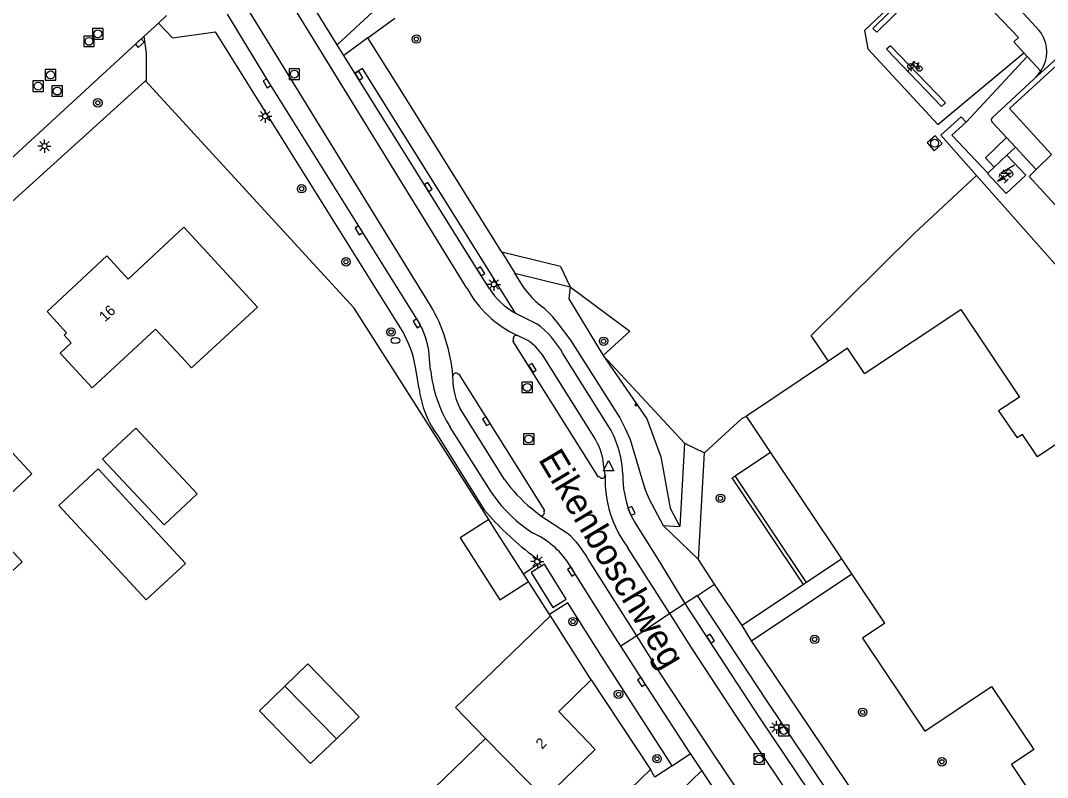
# Model space of a CAD drawing. Extents: x 136000 to 138005, y 398500 to 400500.
# Drawn here: x 137788.4 to 137886.1, y 399363 to 399434.9 of the extents above; entities that cross this region are included whole.
import ezdxf

# ---------------------------------------------------------------- set-up
doc = ezdxf.new("R2010")
doc.units = 0
for name, color, linetype in [('gg-afsc-erfafscheiding', 7, 'Continuous'), ('gg-afsc-hekwerk', 7, 'Continuous'), ('gg-afsc-muur', 7, 'Continuous'), ('gg-anno-huisnummerreeks BGT', 7, 'Continuous'), ('gg-anno-openbare ruimte label', 7, 'Continuous'), ('gg-bbg-abri', 7, 'Continuous'), ('gg-bbg-bijgebouw', 7, 'Continuous'), ('gg-bbg-gedigitaliseerde bebouwing', 7, 'Continuous'), ('gg-bbg-gedigitaliseerde bijgebouw', 7, 'Continuous'), ('gg-bbg-hoofdgebouw', 7, 'Continuous'), ('gg-bbg-tussenscheiding', 7, 'Continuous'), ('gg-knt-BGT kruinlijn', 7, 'Continuous'), ('gg-knt-verharding', 7, 'Continuous'), ('gg-knt-verharding nz', 7, 'Continuous'), ('gt-grn-groengrens', 7, 'Continuous'), ('gt-grn-vlakafsluiter', 7, 'Continuous'), ('gt-grn-weggrens', 7, 'Continuous'), ('gt-symb-boom', 7, 'Continuous'), ('gt-symb-brandkraan', 7, 'Continuous'), ('gt-symb-fietsenrek', 7, 'Continuous'), ('gt-symb-kolk', 7, 'Continuous'), ('gt-symb-lichtmast', 7, 'Continuous'), ('gt-symb-rioolschacht', 7, 'Continuous'), ('gt-symb-talud symbool', 7, 'Continuous'), ('gt-symb-trafo symbool', 7, 'Continuous'), ('gt-symb-waterafsluiter', 7, 'Continuous')]:
    doc.layers.add(name, color=color, linetype=linetype)

# ---------------------------------------------------------------- blocks, each defined once
blk = doc.blocks.new('gt0-FREK')
at = {"layer": 'gt-symb-fietsenrek'}
for p, q in [((0.259, 0.762), (0.294, 0.823)), ((0.54, 0.335), (0.259, 0.762)), ((0.294, 0.823), (0.767, 0.714)), ((0.767, 0.714), (0.54, 0.335)), ((0.757, 0.841), (0.866, 0.816)), ((0.767, 0.714), (0.84, 0.822)), ((0.895, 0.252), (0.767, 0.714))]:
    blk.add_line(p, q, dxfattribs=at)
for points in [[(-0.124, 0), (-0.047, 0.312), (0.053, 0.312), (0.12, 0)], [(0.036, 0.476), (0.228, 0.708), (0.259, 0.762)], [(0.294, 0.823), (0.36, 0.937), (0.452, 0.935)], [(0.54, 0.335), (0.555, 0.305), (0.895, 0.252)]]:
    blk.add_lwpolyline(points, dxfattribs=at)
for centre in [(0.036, 0.476), (0.895, 0.252)]:
    blk.add_circle(centre, 0.252, dxfattribs=at)
blk = doc.blocks.new('gt0-HSP')
at = {"layer": 'gt-symb-trafo symbool'}
for points in [[(0.771, 0.746), (-0.529, -0.004), (0.471, -0.004), (-0.829, -0.754)], [(-0.217, -0.24), (-0.829, -0.754), (-0.077, -0.48)]]:
    blk.add_lwpolyline(points, dxfattribs=at)
blk = doc.blocks.new('gt0-RS')
at = {"layer": 'gt-symb-rioolschacht'}
blk.add_lwpolyline([(-0.5, -0.5), (0.5, -0.5), (0.5, 0.5), (-0.5, 0.5)], close=True, dxfattribs=at)
blk.add_circle((0, 0), 0.375, dxfattribs=at)
blk = doc.blocks.new('gt0-BOOM')
at = {"layer": 'gt-symb-boom'}
for radius in [0.4, 0.2]:
    blk.add_circle((0, 0), radius, dxfattribs=at)
blk = doc.blocks.new('gt0-LMAST')
at = {"layer": 'gt-symb-lichtmast'}
for p, q in [((-0.182, 0.173), (-0.447, 0.438)), ((-0.005, 0.246), (-0.005, 0.621)), ((0.172, 0.173), (0.437, 0.438)), ((-0.255, -0.004), (-0.63, -0.004)), ((-0.182, -0.181), (-0.447, -0.446)), ((-0.005, -0.254), (-0.005, -0.629)), ((0.437, -0.446), (0.172, -0.181)), ((0.245, -0.004), (0.62, -0.004))]:
    blk.add_line(p, q, dxfattribs=at)
blk.add_circle((-0.005, -0.004), 0.25, dxfattribs=at)
blk = doc.blocks.new('gt0-KOLK')
at = {"layer": 'gt-symb-kolk'}
blk.add_lwpolyline([(0, 0), (0.375, 0), (0.375, 0.4), (-0.375, 0.4), (-0.375, 0), (0, 0)], dxfattribs=at)
blk = doc.blocks.new('gt0-TALUD_1')
at = {"layer": 'gt-symb-talud symbool'}
for p, q in [((-1, -1), (-1, 0)), ((-0.5, -2), (-0.5, 0)), ((0, -1), (0, 0)), ((0.5, -2), (0.5, 0)), ((1, -1), (1, 0))]:
    blk.add_line(p, q, dxfattribs=at)
blk = doc.blocks.new('gt0-WAFSL')
at = {"layer": 'gt-symb-waterafsluiter'}
for p, q in [((-0.5, -0.333), (0, 0.667)), ((0, 0.667), (0.5, -0.333)), ((0.5, -0.333), (-0.5, -0.333))]:
    blk.add_line(p, q, dxfattribs=at)
blk = doc.blocks.new('gt0-BR')
at = {"layer": 'gt-symb-brandkraan'}
for centre, radius, start, end in [((-0.244, 0), 0.206, 107.56694, 252.43307), ((0.599, -2.664), 3, 106.89205, 107.56694), ((0, -0.691), 0.938, 73.10799, 106.89205), ((-0.599, -2.664), 3, 72.43309, 73.10799), ((0.244, 0), 0.206, 287.56695, 72.43309), ((0.599, 2.664), 3, 252.43307, 253.10797), ((0, 0.691), 0.938, 253.10797, 286.89206), ((-0.599, 2.664), 3, 286.89206, 287.56695)]:
    blk.add_arc(centre, radius, start, end, dxfattribs=at)

msp = doc.modelspace()

# ---------------------------------------------------------------- linework, layer by layer
at = {"layer": 'gg-afsc-erfafscheiding'}
for p, q in [((137832.94, 399387.47), (137820.139, 399407.565)), ((137842.684, 399372.22), (137848.325, 399363.7))]:
    msp.add_line(p, q, dxfattribs=at)
at = {"layer": 'gg-afsc-hekwerk'}
for p, q in [((137783.605, 399414.055), (137800.326, 399429.148)), ((137800.326, 399429.148), (137800.405, 399429.219)), ((137856.373, 399391.607), (137859.739, 399393.859)), ((137863.157, 399381.467), (137856.373, 399391.607)), ((137866.523, 399383.719), (137863.157, 399381.467))]:
    msp.add_line(p, q, dxfattribs=at)
msp.add_lwpolyline([(137878.327, 399425.24), (137876.985, 399423.99), (137880.401, 399420.393)], dxfattribs=at)
at = {"layer": 'gg-afsc-muur'}
for p, q in [((137838.721, 399378.438), (137836.73, 399381.56)), ((137838.805, 399378.306), (137838.721, 399378.438))]:
    msp.add_line(p, q, dxfattribs=at)
for points in [[(137879.314, 399420.167), (137875.936, 399423.98), (137877.856, 399425.739)], [(137891.745, 399406.67), (137891.447, 399406.471), (137879.314, 399420.167)]]:
    msp.add_lwpolyline(points, dxfattribs=at)
at = {"layer": 'gg-bbg-abri'}
msp.add_lwpolyline([(137839.033, 399379.117), (137840.305, 399379.905), (137838.259, 399383.213), (137836.987, 399382.425), (137839.033, 399379.117)], dxfattribs=at)
at = {"layer": 'gg-bbg-bijgebouw'}
for p, q in [((137833.464, 399386.653), (137832.94, 399387.47)), ((137836.244, 399382.317), (137833.464, 399386.653)), ((137836.73, 399381.56), (137836.244, 399382.317))]:
    msp.add_line(p, q, dxfattribs=at)
for points in [[(137888.341, 399431.922), (137882.468, 399426.515), (137886.461, 399422.158), (137884.988, 399420.717)], [(137884.988, 399420.717), (137884.317, 399420.06), (137894.457, 399409), (137903.271, 399417.13), (137903.248, 399417.159)], [(137832.94, 399387.47), (137830.22, 399385.73), (137834, 399379.83), (137836.73, 399381.56)]]:
    msp.add_lwpolyline(points, dxfattribs=at)
at = {"layer": 'gg-bbg-gedigitaliseerde bebouwing'}
msp.add_line((137832.635, 399366.645), (137827.76, 399361.93), dxfattribs=at)
for points in [[(137810.96, 399407.64), (137804.694, 399401.867), (137803.752, 399402.889)], [(137795.243, 399399.989), (137801.267, 399405.571), (137803.752, 399402.889)], [(137771.44, 399389.18), (137782.193, 399377.505), (137788.596, 399383.435), (137784.855, 399387.475), (137789.516, 399391.791), (137783.3, 399398.5)], [(137838.805, 399378.306), (137829.792, 399369.589), (137832.635, 399366.645)]]:
    msp.add_lwpolyline(points, dxfattribs=at)
at = {"layer": 'gg-bbg-gedigitaliseerde bijgebouw'}
msp.add_line((137792.074, 399388.808), (137795.826, 399392.269), dxfattribs=at)
for points in [[(137805.237, 399389.918), (137802.077, 399386.953), (137796.228, 399393.188), (137799.388, 399396.152), (137805.237, 399389.918)], [(137792.074, 399388.808), (137800.362, 399379.826), (137804.114, 399383.287), (137795.826, 399392.269)], [(137813.575, 399371.632), (137815.761, 399373.747), (137820.62, 399368.723), (137818.459, 399366.633)], [(137818.459, 399366.633), (137816.009, 399364.263), (137811.15, 399369.287), (137813.575, 399371.632)]]:
    msp.add_lwpolyline(points, dxfattribs=at)
at = {"layer": 'gg-bbg-hoofdgebouw'}
for p, q in [((137881.005, 399420.957), (137882.215, 399422.086)), ((137880.401, 399420.393), (137881.005, 399420.957)), ((137865.235, 399402.524), (137857.443, 399397.29)), ((137859.739, 399393.859), (137857.443, 399397.29)), ((137866.523, 399383.719), (137859.739, 399393.859)), ((137867.468, 399382.306), (137866.523, 399383.719)), ((137870.61, 399377.61), (137867.468, 399382.306)), ((137842.684, 399372.22), (137838.805, 399378.306)), ((137839.606, 399369.211), (137842.684, 399372.22))]:
    msp.add_line(p, q, dxfattribs=at)
for points in [[(137882.215, 399422.086), (137883.995, 399420.179), (137882.133, 399418.441), (137880.353, 399420.348), (137880.401, 399420.393)], [(137810.96, 399407.64), (137803.96, 399415.24), (137798.65, 399410.32), (137796.65, 399412.51), (137790.952, 399407.222)], [(137790.952, 399407.222), (137792.79, 399405.22), (137792.575, 399405.001), (137793.26, 399404.252), (137792.215, 399403.278), (137795.243, 399399.989)], [(137868.681, 399401.327), (137877.838, 399407.434), (137883.392, 399399.102), (137881.42, 399397.788), (137883.183, 399395.229)], [(137868.681, 399401.327), (137867.051, 399403.744), (137865.235, 399402.524)], [(137918.62, 399366.22), (137925.255, 399370.624), (137912.247, 399390.093), (137901.18, 399382.713), (137898.175, 399387.252), (137894.125, 399384.558), (137887.232, 399394.838), (137885.103, 399393.422), (137883.677, 399395.558), (137883.183, 399395.229)], [(137870.61, 399377.61), (137868.47, 399376.19), (137874.41, 399367.34), (137880.75, 399371.6), (137884.76, 399365.61), (137882.64, 399364.19), (137891.4, 399351.11), (137897.75, 399355.35), (137899.17, 399353.23), (137905.606, 399357.527)], [(137839.606, 399369.211), (137843.06, 399365.61), (137838.239, 399360.942)]]:
    msp.add_lwpolyline(points, dxfattribs=at)
at = {"layer": 'gg-bbg-tussenscheiding'}
for p, q in [((137818.459, 399366.633), (137813.575, 399371.632)), ((137832.635, 399366.645), (137838.239, 399360.942))]:
    msp.add_line(p, q, dxfattribs=at)
at = {"layer": 'gg-knt-BGT kruinlijn'}
for points in [[(137840.673, 399409.587), (137840.574, 399408.432), (137843.839, 399403.066)], [(137843.839, 399403.066), (137847.965, 399397.028), (137849.296, 399393.423), (137850.204, 399388.554), (137851.123, 399386.802)]]:
    msp.add_lwpolyline(points, dxfattribs=at)
at = {"layer": 'gg-knt-verharding'}
for p, q in [((137885.269, 399433.954), (137879.121, 399440.659)), ((137830.868, 399409.457), (137812.972, 399438.505)), ((137827.405, 399407.814), (137809.726, 399436.501)), ((137818.541, 399432.593), (137815.834, 399436.939)), ((137801.547, 399434.65), (137802.323, 399435.365)), ((137800.176, 399433.388), (137801.547, 399434.65)), ((137821.464, 399433.253), (137824.026, 399435.124)), ((137786.577, 399420.874), (137800.176, 399433.388)), ((137824.705, 399405.428), (137806.958, 399433.807)), ((137819.173, 399431.58), (137818.541, 399432.593)), ((137824.519, 399428.364), (137821.464, 399433.253)), ((137820.226, 399429.889), (137819.173, 399431.58)), ((137883.808, 399431.825), (137884.128, 399431.48)), ((137884.128, 399431.48), (137885.424, 399430.079)), ((137880.816, 399425.652), (137884.799, 399429.334)), ((137834.196, 399412.879), (137824.519, 399428.364)), ((137882.157, 399423.781), (137880.815, 399425.226)), ((137883.03, 399422.865), (137882.157, 399423.781)), ((137883.03, 399422.865), (137882.215, 399422.086)), ((137884.103, 399421.674), (137883.03, 399422.865)), ((137884.988, 399420.717), (137884.103, 399421.674)), ((137879.314, 399420.167), (137873.435, 399414.667)), ((137839.753, 399411.496), (137834.196, 399412.879)), ((137835.413, 399410.876), (137840.673, 399409.587)), ((137836.312, 399409.447), (137835.413, 399410.876)), ((137835.484, 399407.063), (137837.519, 399406.07)), ((137846.35, 399405.372), (137843.839, 399403.066)), ((137836.647, 399404.489), (137835.673, 399404.948)), ((137842.964, 399395.303), (137838.042, 399403.108)), ((137844.585, 399395.913), (137840.002, 399403.242)), ((137843.839, 399403.066), (137851.56, 399394.712)), ((137827.421, 399401.673), (137827.319, 399402.689)), ((137826.319, 399399.897), (137825.978, 399401.945)), ((137829.597, 399400.01), (137829.536, 399401.123)), ((137834.441, 399391.256), (137830.229, 399398.005)), ((137853.463, 399393.804), (137857.024, 399397.061)), ((137851.56, 399394.712), (137851.123, 399386.802)), ((137852.889, 399383.658), (137853.463, 399393.804)), ((137844.011, 399391.668), (137843.862, 399392.733)), ((137837.796, 399387.837), (137836.992, 399388.534)), ((137840.447, 399386.13), (137837.796, 399387.837)), ((137849.528, 399386.911), (137851.123, 399386.802)), ((137850.168, 399378.522), (137846.175, 399384.785)), ((137847.011, 399376.421), (137842.406, 399383.703)), ((137854.424, 399381.33), (137852.889, 399383.658)), ((137836.244, 399382.317), (137837.945, 399383.439)), ((137857.943, 399375.933), (137867.468, 399382.306)), ((137857.027, 399377.382), (137854.424, 399381.33)), ((137862.869, 399381.275), (137857.027, 399377.382)), ((137863.157, 399381.467), (137862.869, 399381.275)), ((137852.806, 399380.252), (137851.624, 399379.492)), ((137887.405, 399332.121), (137857.943, 399375.933)), ((137853.218, 399363.602), (137852.13, 399365.212)), ((137856.038, 399359.427), (137853.218, 399363.602))]:
    msp.add_line(p, q, dxfattribs=at)
for points in [[(137876.043, 399440.956), (137868.685, 399433.936), (137868.995, 399432.195), (137875.628, 399424.994), (137883.808, 399431.825)], [(137883.808, 399431.825), (137882.874, 399432.863), (137883.298, 399433.273), (137879.586, 399437.204)], [(137826.407, 399405.996), (137826.294, 399406.215), (137812.039, 399429.034), (137808.112, 399435.505)], [(137801.547, 399434.65), (137802.875, 399433.256), (137806.958, 399433.807)], [(137835.484, 399407.063), (137820.957, 399430.345), (137820.226, 399429.889)], [(137832.993, 399409.437), (137832.023, 399410.934), (137820.226, 399429.889)], [(137884.799, 399429.334), (137885.133, 399429.692), (137885.424, 399430.079)], [(137882.157, 399423.781), (137880.182, 399421.839), (137881.005, 399420.957)], [(137839.331, 399406.355), (137840.727, 399404.501), (137845.397, 399397.14), (137845.927, 399396.116), (137846.404, 399395.064), (137847.59, 399391.029), (137847.859, 399390.238), (137848.172, 399389.465), (137849.528, 399386.911)], [(137843.462, 399391.516), (137843.385, 399391.493), (137835.247, 399404.461), (137835.321, 399404.5)], [(137838.192, 399388.273), (137838.266, 399388.309), (137830.14, 399401.284), (137830.066, 399401.245)], [(137834.182, 399388.734), (137833.163, 399390.084), (137829.267, 399396.245)], [(137828.066, 399395.467), (137832.524, 399388.394), (137833.308, 399387.51)], [(137851.624, 399379.492), (137848.95, 399383.849), (137846.811, 399387.261), (137846.562, 399387.727), (137846.336, 399388.209)], [(137845.516, 399375.425), (137844.278, 399377.364), (137840.564, 399383.266)], [(137866.984, 399356.369), (137868.165, 399357.186), (137859.409, 399370.188), (137852.806, 399380.252)], [(137850.394, 399364.067), (137843.657, 399374.464), (137840.45, 399379.541), (137838.721, 399378.438)], [(137866.984, 399356.369), (137865.758, 399358.15), (137858.775, 399368.525), (137853.864, 399376.035), (137851.624, 399379.492)], [(137889.332, 399320.067), (137856.477, 399368.818), (137852.265, 399375.233), (137850.168, 399378.522)], [(137886.131, 399317.925), (137854.395, 399365.038), (137849.254, 399372.874), (137847.011, 399376.421)], [(137852.13, 399365.212), (137852.106, 399365.248), (137847.625, 399372.121), (137845.516, 399375.425)], [(137850.394, 399364.067), (137848.737, 399362.982), (137848.325, 399363.7)], [(137848.325, 399363.7), (137836.8, 399352.546), (137830.384, 399346.372), (137807.357, 399324.106), (137803.266, 399320.149), (137787.832, 399305.283), (137746.426, 399265.285), (137731.037, 399250.35), (137727.545, 399253.939), (137715.108, 399241.847), (137710.959, 399237.965), (137712.963, 399230.44), (137714.284, 399225.351)]]:
    msp.add_lwpolyline(points, dxfattribs=at)
for centre, radius, start, end in [((137882.791, 399431.914), 3.21, 325.12472, 39.4565), ((137880.994, 399425.439), 0.278, 129.78762, 229.94339), ((137840.147, 399414.531), 10.576, 208.66858, 244.97193), ((137839.053, 399413.302), 7.188, 212.52785, 240.22747), ((137842.778, 399414.034), 7.927, 215.3528, 231.74269), ((137813.827, 399399.805), 15.765, 4.79732, 30.53473), ((137832.311, 399400.759), 8.978, 38.56296, 51.75142), ((137819.957, 399402.438), 7.366, 1.95321, 28.88223), ((137831.817, 399398.559), 9.43, 29.77295, 52.79368), ((137815.899, 399400.235), 10.223, 9.62759, 30.52607), ((137835.567, 399404.669), 0.299, 69.28088, 214.40466), ((137834.029, 399400.449), 4.814, 33.52563, 57.05227), ((137840.433, 399403.07), 13.087, 186.12925, 211.4359), ((137829.821, 399401.095), 0.287, 31.45801, 174.46805), ((137835.898, 399401.108), 9.655, 187.20808, 199.5973), ((137834.814, 399400.552), 5.245, 185.93542, 209.05553), ((137835.888, 399401.115), 9.648, 199.65585, 215.83371), ((137838.045, 399392.142), 5.847, 5.79857, 32.72193), ((137835.985, 399391.421), 9.703, 1.9005, 27.57715), ((137843.711, 399391.684), 0.3, 214.0039, 356.94741), ((137854.726, 399391.255), 10.723, 177.79258, 217.11349), ((137855.475, 399391.728), 9.793, 179.911, 201.05802), ((137846.38, 399399.889), 14.733, 215.86931, 230.41586), ((137844.784, 399398.005), 14.084, 221.16776, 236.93474), ((137855.076, 399407.629), 29.642, 222.74441, 234.69332), ((137837.927, 399388.116), 0.308, 244.75746, 30.74751), ((137833.736, 399378.722), 8.202, 33.64599, 65.78645), ((137834.661, 399379.456), 8.833, 28.74021, 49.0786)]:
    msp.add_arc(centre, radius, start, end, dxfattribs=at)
at = {"layer": 'gg-knt-verharding nz'}
for points in [[(137869.845, 399433.785), (137869.462, 399434.124), (137875.548, 399440.103), (137875.931, 399439.764), (137869.845, 399433.785)], [(137875.99, 399426.726), (137876.37, 399427.06), (137871.129, 399432.494), (137870.749, 399432.16), (137875.99, 399426.726)], [(137888.341, 399431.922), (137888.033, 399432.259), (137884.799, 399429.334)]]:
    msp.add_lwpolyline(points, dxfattribs=at)
at = {"layer": 'gt-grn-groengrens'}
for p, q in [((137884.128, 399431.48), (137878.327, 399425.24)), ((137811.277, 399417.219), (137800.326, 399429.148)), ((137878.327, 399425.24), (137877.856, 399425.739)), ((137820.139, 399407.565), (137811.277, 399417.219)), ((137857.024, 399397.061), (137857.443, 399397.29))]:
    msp.add_line(p, q, dxfattribs=at)
for points in [[(137800.405, 399429.219), (137800.414, 399431.793), (137800.176, 399433.388)], [(137865.235, 399402.524), (137863.588, 399404.957), (137873.435, 399414.667)], [(137862.869, 399381.275), (137856.085, 399391.414), (137856.373, 399391.607)]]:
    msp.add_lwpolyline(points, dxfattribs=at)
at = {"layer": 'gt-grn-vlakafsluiter'}
for p, q in [((137839.753, 399411.496), (137840.673, 399409.587)), ((137840.673, 399409.587), (137846.35, 399405.372)), ((137851.56, 399394.712), (137853.463, 399393.804))]:
    msp.add_line(p, q, dxfattribs=at)
at = {"layer": 'gt-grn-weggrens'}
for p, q in [((137822.82, 399436.545), (137818.541, 399432.593)), ((137821.464, 399433.253), (137819.173, 399431.58)), ((137834.196, 399412.879), (137835.413, 399410.876)), ((137849.528, 399386.911), (137852.889, 399383.658)), ((137852.806, 399380.252), (137854.424, 399381.33)), ((137851.624, 399379.492), (137850.168, 399378.522)), ((137850.168, 399378.522), (137847.011, 399376.421)), ((137857.943, 399375.933), (137857.027, 399377.382)), ((137847.011, 399376.421), (137845.516, 399375.425)), ((137850.394, 399364.067), (137852.13, 399365.212)), ((137847.86, 399358.471), (137853.218, 399363.602))]:
    msp.add_line(p, q, dxfattribs=at)

# ---------------------------------------------------------------- block references
at = {"layer": 'gt-symb-boom'}
for p in [(137826.066, 399433.127), (137795.782, 399427.066), (137815.157, 399418.903), (137819.376, 399411.955), (137823.662, 399405.276), (137843.865, 399404.409), (137854.978, 399389.488), (137840.955, 399377.764), (137863.927, 399376.071), (137845.284, 399370.856), (137868.488, 399369.143), (137848.946, 399364.725), (137876.028, 399364.437)]:
    msp.add_blockref('gt0-BOOM', p, dxfattribs=at)
at = {"layer": 'gt-symb-brandkraan'}
msp.add_blockref('gt0-BR', (137824.073, 399404.479), dxfattribs=at)
at = {"layer": 'gt-symb-fietsenrek'}
msp.add_blockref('gt0-FREK', (137872.996, 399430.061), dxfattribs=at)
at = {"layer": 'gt-symb-kolk'}
for p, rotation in [((137799.631, 399432.887), -137.38000563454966), ((137820.444, 399429.538), -58.08271670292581), ((137812.039, 399429.034), 121.24747205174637), ((137827.021, 399418.972), -58.10068194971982), ((137820.774, 399415.054), 121.9976842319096), ((137832.023, 399410.934), -57.0596879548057), ((137826.294, 399406.215), 121.98656433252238), ((137836.932, 399401.777), -57.890259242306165), ((137832.886, 399396.915), 122.0156482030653), ((137846.336, 399388.209), -65.04843694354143), ((137840.976, 399382.606), 121.97971919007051), ((137853.864, 399376.035), -56.81577315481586), ((137847.625, 399372.121), 122.28426335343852)]:
    msp.add_blockref('gt0-KOLK', p, dxfattribs=dict(at, rotation=rotation))
at = {"layer": 'gt-symb-lichtmast'}
for p in [(137811.688, 399425.796), (137790.708, 399422.956), (137833.433, 399409.818), (137837.578, 399383.48), (137860.315, 399367.714)]:
    msp.add_blockref('gt0-LMAST', p, dxfattribs=at)
at = {"layer": 'gt-symb-rioolschacht'}
for p in [(137794.939, 399432.907), (137795.779, 399433.63), (137791.288, 399429.719), (137814.461, 399429.796), (137790.107, 399428.65), (137791.921, 399428.187), (137836.604, 399400.023), (137836.75, 399395.118), (137860.994, 399367.41), (137858.659, 399364.703)]:
    msp.add_blockref('gt0-RS', p, dxfattribs=at)
at = {"layer": 'gt-symb-rioolschacht', "rotation": 41.99999127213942}
msp.add_blockref('gt0-RS', (137875.337, 399423.223), dxfattribs=at)
at = {"layer": 'gt-symb-talud symbool', "xscale": 0.10012492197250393, "yscale": 0.10012492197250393, "rotation": -55.99250758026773}
msp.add_blockref('gt0-TALUD_1', (137847.017, 399398.416), dxfattribs=at)
at = {"layer": 'gt-symb-trafo symbool'}
msp.add_blockref('gt0-HSP', (137882.149, 399420.389), dxfattribs=at)
at = {"layer": 'gt-symb-waterafsluiter'}
msp.add_blockref('gt0-WAFSL', (137844.343, 399392.42), dxfattribs=at)

# ---------------------------------------------------------------- texts
at = {"layer": 'gg-anno-huisnummerreeks BGT'}
for s, rotation, p in [('1b', 43, (137881.902, 399419.327)), ('16', 42.9, (137796.466, 399406.198)), ('2', 44.1, (137838.002, 399365.584))]:
    msp.add_text(s, height=1, rotation=rotation, dxfattribs=at).set_placement(p)
at = {"layer": 'gg-anno-openbare ruimte label'}
msp.add_text('Eikenboschweg', height=2.5, rotation=300.8, dxfattribs=at).set_placement((137837.605, 399393.182))

doc.saveas('drawing.dxf')
